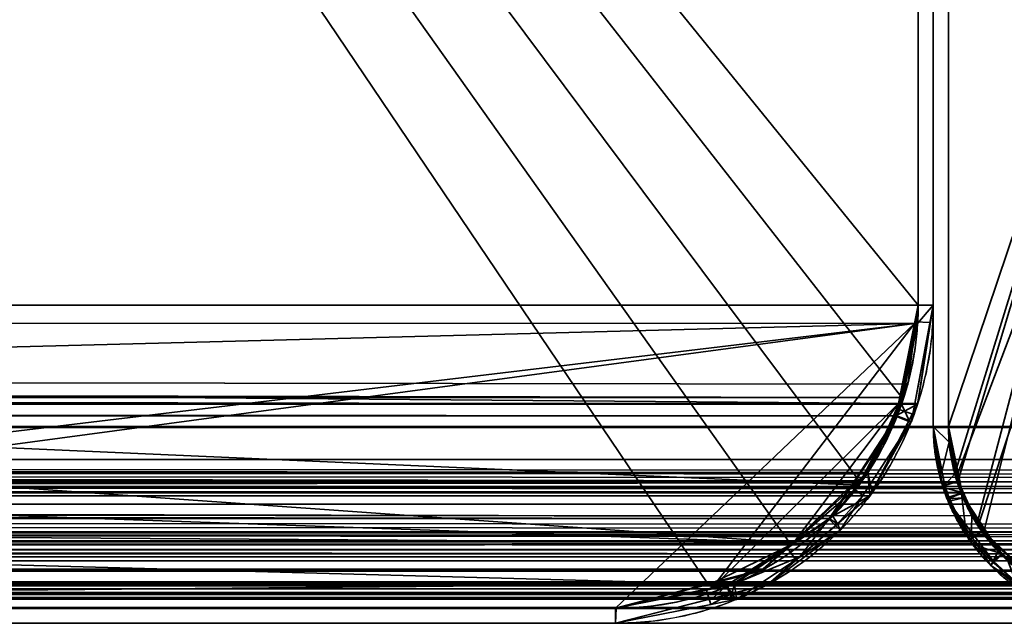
# Model space of a CAD drawing. Header units: millimetres. Extents: x -625 to 3625, y -115 to 71.
# Tile 260 of 656: x 437 to 453, y -50 to -40. Entities that reach past the tile are written whole.
import ezdxf

# ---------------------------------------------------------------- set-up
doc = ezdxf.new("R2010")
doc.units = ezdxf.units.MM
doc.layers.add('151', color=7, linetype='Continuous', true_color=0xffffff)

# ---------------------------------------------------------------- blocks, each defined once
blk = doc.blocks.new('UG_SURFACE_019')
at = {"layer": '151', "color": 41, "linetype": 'Continuous', "lineweight": 35}
for points in [[(527.25, -49.75, 2135.75), (527.25, -34.75, 2135.75), (-527.25, -34.75, 2135.75), (-527.25, -49.75, 2135.75)], [(457.25, -34.75, 2065.75), (457.25, -49.75, 2065.75), (-457.25, -49.75, 2065.75), (-457.25, -34.75, 2065.75)], [(457.25, -49.75, 2065.75), (527.25, -49.75, 2135.75), (-527.25, -49.75, 2135.75), (-457.25, -49.75, 2065.75)]]:
    blk.add_3dface(points, dxfattribs=at)
blk = doc.blocks.new('UG_SURFACE_020')
at = {"layer": '151', "color": 14, "linetype": 'Continuous', "lineweight": 35}
for points in [[(532.25, -46.75, 2140.75), (532.25, -31, 2140.75), (-532.25, -31, 2140.75), (-532.25, -46.75, 2140.75)], [(-527.25, -31, 2135.75), (527.25, -31, 2135.75), (527.25, -49.75, 2135.75), (-527.25, -49.75, 2135.75)], [(-532.25, -46.75, 2140.75), (-532.102, -47.677, 2140.602), (532.087, -47.662, 2140.587)], [(532.087, -47.662, 2140.587), (532.146, -47.532, 2140.646), (-532.25, -46.75, 2140.75)], [(532.146, -47.532, 2140.646), (532.25, -46.75, 2140.75), (-532.25, -46.75, 2140.75)], [(532.087, -47.662, 2140.587), (-532.102, -47.677, 2140.602), (-532.102, -47.682, 2140.602)], [(531.744, -48.417, 2140.244), (532.087, -47.662, 2140.587), (-532.102, -47.682, 2140.602)], [(-532.102, -47.682, 2140.602), (-531.672, -48.508, 2140.172), (531.666, -48.489, 2140.166)], [(531.666, -48.489, 2140.166), (531.744, -48.417, 2140.244), (-532.102, -47.682, 2140.602)], [(531.666, -48.489, 2140.166), (-531.672, -48.508, 2140.172), (-531.652, -48.547, 2140.152)], [(531.666, -48.489, 2140.166), (-531.652, -48.547, 2140.152), (-530.989, -49.122, 2139.489)], [(-530.989, -49.122, 2139.489), (530.987, -49.12, 2139.487), (531.666, -48.489, 2140.166)], [(530.987, -49.12, 2139.487), (-530.989, -49.122, 2139.489), (-530.689, -49.383, 2139.189)], [(530.726, -49.362, 2139.226), (530.987, -49.12, 2139.487), (-530.689, -49.383, 2139.189)], [(530.726, -49.362, 2139.226), (-530.689, -49.383, 2139.189), (-530.166, -49.516, 2138.666)], [(-530.166, -49.516, 2138.666), (530.165, -49.509, 2138.665), (530.726, -49.362, 2139.226)], [(530.165, -49.509, 2138.665), (-530.166, -49.516, 2138.666), (-529.25, -49.75, 2137.75)], [(-529.25, -49.75, 2137.75), (529.25, -49.75, 2137.75), (530.165, -49.509, 2138.665)], [(527.25, -49.75, 2135.75), (529.25, -49.75, 2137.75), (-529.25, -49.75, 2137.75), (-527.25, -49.75, 2135.75)]]:
    blk.add_3dface(points, dxfattribs=at)
blk = doc.blocks.new('UG_SURFACE_021')
at = {"layer": '151', "color": 14, "linetype": 'Continuous', "lineweight": 35}
for points in [[(452.25, -8.5, 2060.75), (452.25, -46.75, 2060.75), (-452.25, -46.75, 2060.75), (-452.25, -8.5, 2060.75)], [(456.3, -34.75, 2064.8), (452.25, -46.75, 2060.75), (452.25, -8.5, 2060.75)], [(457.25, -49.75, 2065.75), (457.25, -34.75, 2065.75), (-457.25, -34.75, 2065.75), (-457.25, -49.75, 2065.75)], [(452.398, -47.677, 2060.898), (452.25, -46.75, 2060.75), (456.3, -34.75, 2064.8)], [(456.3, -34.75, 2064.8), (452.828, -48.508, 2061.328), (452.398, -47.682, 2060.899), (452.398, -47.677, 2060.898)], [(456.3, -34.75, 2064.8), (453.511, -49.122, 2062.011), (452.848, -48.547, 2061.348), (452.828, -48.508, 2061.328)], [(-452.354, -47.532, 2060.854), (452.25, -46.75, 2060.75), (452.398, -47.677, 2060.898)], [(-452.354, -47.532, 2060.854), (-452.25, -46.75, 2060.75), (452.25, -46.75, 2060.75)], [(452.398, -47.677, 2060.898), (-452.413, -47.662, 2060.913), (-452.354, -47.532, 2060.854)], [(452.398, -47.682, 2060.899), (-452.834, -48.489, 2061.334), (-452.756, -48.417, 2061.255)], [(452.398, -47.682, 2060.899), (452.828, -48.508, 2061.328), (-452.834, -48.489, 2061.334)], [(-452.756, -48.417, 2061.255), (-452.413, -47.662, 2060.913), (452.398, -47.677, 2060.898)], [(-452.756, -48.417, 2061.255), (452.398, -47.677, 2060.898), (452.398, -47.682, 2060.899)], [(452.848, -48.547, 2061.348), (-453.513, -49.12, 2062.013), (-452.834, -48.489, 2061.334)], [(452.848, -48.547, 2061.348), (453.511, -49.122, 2062.011), (-453.513, -49.12, 2062.013)], [(-452.834, -48.489, 2061.334), (452.828, -48.508, 2061.328), (452.848, -48.547, 2061.348)], [(-453.774, -49.362, 2062.274), (-453.513, -49.12, 2062.013), (453.511, -49.122, 2062.011)], [(-453.774, -49.362, 2062.274), (453.511, -49.122, 2062.011), (453.811, -49.383, 2062.311)], [(453.811, -49.383, 2062.311), (-454.335, -49.509, 2062.835), (-453.774, -49.362, 2062.274)], [(453.811, -49.383, 2062.311), (454.334, -49.516, 2062.834), (-454.335, -49.509, 2062.835)], [(-455.25, -49.75, 2063.75), (-454.335, -49.509, 2062.835), (454.334, -49.516, 2062.834)], [(454.334, -49.516, 2062.834), (455.25, -49.75, 2063.75), (-455.25, -49.75, 2063.75)], [(455.25, -49.75, 2063.75), (457.25, -49.75, 2065.75), (-457.25, -49.75, 2065.75), (-455.25, -49.75, 2063.75)]]:
    blk.add_3dface(points, dxfattribs=at)
blk = doc.blocks.new('UG_SURFACE_022')
at = {"layer": '151', "color": 7, "linetype": 'Continuous', "lineweight": 35}
for points in [[(-452.25, -8.75, 2060.75), (-452.25, -46.75, 2060.75), (452.25, -46.75, 2060.75), (452.25, -8.75, 2060.75)], [(452, -8.75, 2060.5), (452, -46.75, 2060.5), (-452, -46.75, 2060.5), (-452, -8.75, 2060.5)], [(452, -46.75, 2060.5), (452, -8.75, 2060.5), (452.25, -8.75, 2060.75), (452.25, -46.75, 2060.75)], [(532.5, -46.75, 2141), (532.5, -31, 2141), (-532.5, -31, 2141), (-532.5, -46.75, 2141)], [(-532.25, -46.75, 2140.75), (-532.25, -31, 2140.75), (532.25, -31, 2140.75), (532.25, -46.75, 2140.75)], [(-532.5, -46.75, 2141), (-532.34, -47.754, 2140.84), (532.324, -47.738, 2140.824)], [(532.324, -47.738, 2140.824), (532.388, -47.598, 2140.887), (-532.5, -46.75, 2141)], [(532.388, -47.598, 2140.887), (532.5, -46.75, 2141), (-532.5, -46.75, 2141)], [(-532.239, -47.009, 2140.739), (-532.25, -46.75, 2140.75), (532.25, -46.75, 2140.75)], [(-532.239, -47.009, 2140.739), (532.25, -46.75, 2140.75), (532.195, -47.321, 2140.695)], [(452.355, -47.535, 2060.854), (-452.25, -46.75, 2060.75), (-452.261, -47.009, 2060.761)], [(452.355, -47.535, 2060.854), (452.25, -46.75, 2060.75), (-452.25, -46.75, 2060.75)], [(-452.112, -47.598, 2060.612), (452, -46.75, 2060.5), (452.16, -47.754, 2060.66)], [(-452.112, -47.598, 2060.612), (-452, -46.75, 2060.5), (452, -46.75, 2060.5)], [(452.25, -46.75, 2060.75), (452.355, -47.535, 2060.854), (452.16, -47.754, 2060.66), (452, -46.75, 2060.5)], [(-532.239, -47.009, 2140.739), (532.195, -47.321, 2140.695), (532.022, -47.843, 2140.522)], [(532.022, -47.843, 2140.522), (-532.038, -47.854, 2140.538), (-532.239, -47.009, 2140.739)], [(-452.261, -47.009, 2060.761), (-452.462, -47.854, 2060.962), (452.479, -47.839, 2060.979)], [(-452.261, -47.009, 2060.761), (452.479, -47.839, 2060.979), (452.355, -47.535, 2060.854)], [(452.16, -47.754, 2060.66), (-452.176, -47.738, 2060.677), (-452.112, -47.598, 2060.612)], [(452.161, -47.76, 2060.661), (452.16, -47.754, 2060.66), (452.355, -47.535, 2060.854), (452.479, -47.839, 2060.979)], [(532.324, -47.738, 2140.824), (-532.34, -47.754, 2140.84), (-532.339, -47.76, 2140.839)], [(531.952, -48.555, 2140.452), (532.324, -47.738, 2140.824), (-532.339, -47.76, 2140.839)], [(-532.339, -47.76, 2140.839), (-531.874, -48.655, 2140.374), (531.867, -48.634, 2140.367)], [(531.867, -48.634, 2140.367), (531.952, -48.555, 2140.452), (-532.339, -47.76, 2140.839)], [(452.161, -47.76, 2060.661), (-452.633, -48.634, 2061.133), (-452.548, -48.555, 2061.048)], [(452.161, -47.76, 2060.661), (452.626, -48.655, 2061.126), (-452.633, -48.634, 2061.133)], [(-452.548, -48.555, 2061.048), (-452.176, -47.738, 2060.677), (452.16, -47.754, 2060.66)], [(-452.548, -48.555, 2061.048), (452.16, -47.754, 2060.66), (452.161, -47.76, 2060.661)], [(452.479, -47.839, 2060.979), (452.636, -48.223, 2061.136), (452.626, -48.655, 2061.126), (452.161, -47.76, 2060.661)], [(-532.038, -47.854, 2140.538), (532.022, -47.843, 2140.522), (531.954, -48.049, 2140.454)], [(531.954, -48.049, 2140.454), (531.46, -48.779, 2139.96), (-532.038, -47.854, 2140.538)], [(-532.035, -47.865, 2140.535), (-532.038, -47.854, 2140.538), (531.46, -48.779, 2139.96)], [(531.46, -48.779, 2139.96), (-531.426, -48.816, 2139.926), (-532.035, -47.865, 2140.535)], [(453.139, -48.854, 2061.639), (-452.465, -47.865, 2060.965), (-453.074, -48.816, 2061.574)], [(452.636, -48.223, 2061.136), (-452.462, -47.854, 2060.962), (-452.465, -47.865, 2060.965)], [(-452.465, -47.865, 2060.965), (453.139, -48.854, 2061.639), (452.636, -48.223, 2061.136)], [(452.636, -48.223, 2061.136), (452.479, -47.839, 2060.979), (-452.462, -47.854, 2060.962)], [(452.648, -48.697, 2061.148), (452.626, -48.655, 2061.126), (452.636, -48.223, 2061.136), (453.139, -48.854, 2061.639)], [(531.867, -48.634, 2140.367), (-531.874, -48.655, 2140.374), (-531.852, -48.697, 2140.352)], [(531.867, -48.634, 2140.367), (-531.852, -48.697, 2140.352), (-531.134, -49.319, 2139.634)], [(-531.367, -48.857, 2139.867), (-531.426, -48.816, 2139.926), (531.46, -48.779, 2139.96)], [(531.46, -48.779, 2139.96), (531.364, -48.851, 2139.864), (-531.367, -48.857, 2139.867)], [(-531.134, -49.319, 2139.634), (531.132, -49.317, 2139.632), (531.867, -48.634, 2140.367)], [(452.648, -48.697, 2061.148), (-453.368, -49.317, 2061.868), (-452.633, -48.634, 2061.133)], [(452.648, -48.697, 2061.148), (453.366, -49.319, 2061.866), (-453.368, -49.317, 2061.868)], [(-452.633, -48.634, 2061.133), (452.626, -48.655, 2061.126), (452.648, -48.697, 2061.148)], [(453.139, -48.854, 2061.639), (453.229, -48.967, 2061.729), (453.366, -49.319, 2061.866), (452.648, -48.697, 2061.148)], [(-530.461, -49.495, 2138.961), (-531.367, -48.857, 2139.867), (531.364, -48.851, 2139.864)], [(-530.461, -49.495, 2138.961), (531.364, -48.851, 2139.864), (530.61, -49.424, 2139.11)], [(453.229, -48.967, 2061.729), (-453.133, -48.857, 2061.633), (-454.039, -49.495, 2062.539)], [(-453.074, -48.816, 2061.574), (-453.133, -48.857, 2061.633), (453.139, -48.854, 2061.639)], [(453.229, -48.967, 2061.729), (453.139, -48.854, 2061.639), (-453.133, -48.857, 2061.633)], [(-454.039, -49.495, 2062.539), (454.151, -49.521, 2062.651), (453.229, -48.967, 2061.729)], [(531.132, -49.317, 2139.632), (-531.134, -49.319, 2139.634), (-530.809, -49.602, 2139.308)], [(530.849, -49.579, 2139.349), (531.132, -49.317, 2139.632), (-530.809, -49.602, 2139.308)], [(-530.352, -49.518, 2138.852), (-530.461, -49.495, 2138.961), (530.61, -49.424, 2139.11)], [(530.61, -49.424, 2139.11), (530.348, -49.487, 2138.848), (-530.352, -49.518, 2138.852)], [(-453.651, -49.579, 2062.15), (-453.368, -49.317, 2061.868), (453.366, -49.319, 2061.866)], [(-453.651, -49.579, 2062.15), (453.366, -49.319, 2061.866), (453.692, -49.602, 2062.191)], [(530.849, -49.579, 2139.349), (-530.809, -49.602, 2139.308), (-530.242, -49.747, 2138.742)], [(-529.258, -49.75, 2137.758), (-530.352, -49.518, 2138.852), (530.348, -49.487, 2138.848)], [(-530.242, -49.747, 2138.742), (530.241, -49.739, 2138.741), (530.849, -49.579, 2139.349)], [(-529.25, -49.75, 2137.75), (-529.258, -49.75, 2137.758), (530.348, -49.487, 2138.848)], [(530.348, -49.487, 2138.848), (529.25, -49.75, 2137.75), (-529.25, -49.75, 2137.75)], [(454.243, -49.576, 2062.743), (-454.148, -49.518, 2062.648), (-455.242, -49.75, 2063.742)], [(-455.242, -49.75, 2063.742), (455.25, -49.75, 2063.75), (454.243, -49.576, 2062.743)], [(453.692, -49.602, 2062.191), (-454.259, -49.739, 2062.759), (-453.651, -49.579, 2062.15)], [(-454.039, -49.495, 2062.539), (-454.148, -49.518, 2062.648), (454.151, -49.521, 2062.651)], [(454.243, -49.576, 2062.743), (454.151, -49.521, 2062.651), (-454.148, -49.518, 2062.648)], [(530.241, -49.739, 2138.741), (-530.242, -49.747, 2138.742), (-529.25, -50, 2137.75)], [(-529.25, -50, 2137.75), (529.25, -50, 2137.75), (530.241, -49.739, 2138.741)], [(455.25, -49.75, 2063.75), (-455.25, -49.75, 2063.75), (-529.25, -49.75, 2137.75), (529.25, -49.75, 2137.75)], [(-455.25, -50, 2063.75), (-454.259, -49.739, 2062.759), (454.258, -49.747, 2062.758)], [(454.258, -49.747, 2062.758), (455.25, -50, 2063.75), (-455.25, -50, 2063.75)], [(-455.242, -49.75, 2063.742), (-455.25, -49.75, 2063.75), (455.25, -49.75, 2063.75)], [(453.692, -49.602, 2062.191), (454.258, -49.747, 2062.758), (-454.259, -49.739, 2062.759)], [(455.25, -50, 2063.75), (529.25, -50, 2137.75), (-529.25, -50, 2137.75), (-455.25, -50, 2063.75)]]:
    blk.add_3dface(points, dxfattribs=at)
blk = doc.blocks.new('UG_SURFACE_023')
at = {"layer": '151', "color": 14, "linetype": 'Continuous', "lineweight": 35}
for points in [[(452.25, -8.5, -5), (452.25, -46.75, -5), (452.25, -46.75, 2060.75), (452.25, -8.5, 2060.75)], [(456.3, -34.75, -5), (452.25, -46.75, -5), (452.25, -8.5, -5)], [(452.25, -8.5, 2060.75), (452.25, -46.75, 2060.75), (456.3, -34.75, 2064.8)], [(452.404, -47.523, -5), (452.25, -46.75, -5), (456.3, -34.75, -5), (457.25, -34.75, -5)], [(456.3, -34.75, 2064.8), (452.25, -46.75, 2060.75), (452.354, -47.532, 2060.854), (452.354, -47.533, 2060.854)], [(452.354, -47.533, 2060.854), (452.724, -48.346, 2061.224), (456.3, -34.75, 2064.8)], [(452.762, -48.323, -5), (452.478, -47.898, -5), (452.404, -47.523, -5), (457.25, -34.75, -5)], [(452.724, -48.346, 2061.224), (452.756, -48.417, 2061.255), (453.343, -48.962, 2061.843), (456.3, -34.75, 2064.8)], [(457.25, -34.75, -5), (453.329, -49.005, -5), (453.129, -48.871, -5), (452.762, -48.323, -5)], [(452.354, -47.532, 2060.854), (452.25, -46.75, -5), (452.404, -47.523, -5)], [(452.354, -47.532, 2060.854), (452.25, -46.75, 2060.75), (452.25, -46.75, -5)], [(452.404, -47.523, -5), (452.354, -47.533, 2060.854), (452.354, -47.532, 2060.854)], [(452.354, -47.533, 2060.854), (452.404, -47.523, -5), (452.478, -47.898, -5)], [(452.478, -47.898, -5), (452.724, -48.346, 2061.224), (452.354, -47.533, 2060.854)], [(452.478, -47.898, -5), (452.762, -48.323, -5), (452.724, -48.346, 2061.224)], [(452.756, -48.417, 2061.255), (452.724, -48.346, 2061.224), (452.762, -48.323, -5)], [(452.756, -48.417, 2061.255), (452.762, -48.323, -5), (453.129, -48.871, -5)], [(453.129, -48.871, -5), (453.343, -48.962, 2061.843), (452.756, -48.417, 2061.255)], [(453.129, -48.871, -5), (453.329, -49.005, -5), (453.343, -48.962, 2061.843)]]:
    blk.add_3dface(points, dxfattribs=at)
blk = doc.blocks.new('UG_SURFACE_025')
at = {"layer": '151', "color": 7, "linetype": 'Continuous', "lineweight": 35}
for points in [[(452.25, -46.75, 2060.75), (452.25, -8.75, 2060.75), (452, -8.75, 2060.5), (452, -46.75, 2060.5)], [(452, -8.75, -5), (452.25, -8.75, -5), (452.25, -46.75, -5), (452, -46.75, -5)], [(452, -8.75, -5), (452, -46.75, -5), (452, -46.75, 2060.5), (452, -8.75, 2060.5)], [(452.25, -8.75, 2060.75), (452.25, -46.75, 2060.75), (452.25, -46.75, -5), (452.25, -8.75, -5)], [(452.25, -46.75, -5), (452.436, -47.649, -5), (452.193, -47.726, -5), (452, -46.75, -5)], [(452.261, -47.009, 2060.761), (452, -46.75, 2060.5), (452.112, -47.598, 2060.612)], [(452, -46.75, 2060.5), (452.261, -47.009, 2060.761), (452.25, -46.75, 2060.75)], [(452.112, -47.598, 2060.612), (452, -46.75, -5), (452.193, -47.726, -5)], [(452.112, -47.598, 2060.612), (452, -46.75, 2060.5), (452, -46.75, -5)], [(452.478, -47.851, -5), (452.436, -47.649, -5), (452.25, -46.75, 2060.75)], [(452.25, -46.75, 2060.75), (452.261, -47.009, 2060.761), (452.478, -47.851, -5)], [(452.436, -47.649, -5), (452.25, -46.75, -5), (452.25, -46.75, 2060.75)], [(452.112, -47.598, 2060.612), (452.258, -47.919, 2060.758), (452.462, -47.854, 2060.962), (452.261, -47.009, 2060.761)], [(452.261, -47.009, 2060.761), (452.462, -47.854, 2060.962), (452.478, -47.851, -5)], [(452.193, -47.726, -5), (452.258, -47.919, 2060.758), (452.112, -47.598, 2060.612)], [(452.236, -47.945, -5), (452.193, -47.726, -5), (452.436, -47.649, -5), (452.478, -47.851, -5)], [(452.193, -47.726, -5), (452.236, -47.945, -5), (452.258, -47.919, 2060.758)], [(452.478, -47.851, -5), (452.495, -47.93, -5), (452.236, -47.945, -5)], [(452.548, -48.555, 2061.048), (452.258, -47.919, 2060.758), (452.236, -47.945, -5)], [(452.495, -47.93, -5), (452.245, -47.987, -5), (452.236, -47.945, -5)], [(452.548, -48.555, 2061.048), (452.236, -47.945, -5), (452.245, -47.987, -5)], [(452.495, -47.93, -5), (452.846, -48.452, -5), (452.648, -48.593, -5), (452.245, -47.987, -5)], [(452.258, -47.919, 2060.758), (452.465, -47.865, 2060.965), (452.462, -47.854, 2060.962)], [(452.465, -47.865, 2060.965), (452.258, -47.919, 2060.758), (452.548, -48.555, 2061.048)], [(452.495, -47.93, -5), (452.478, -47.851, -5), (452.462, -47.854, 2060.962)], [(452.462, -47.854, 2060.962), (452.846, -48.452, -5), (452.495, -47.93, -5)], [(453.129, -48.871, -5), (452.846, -48.452, -5), (452.462, -47.854, 2060.962)], [(452.462, -47.854, 2060.962), (452.465, -47.865, 2060.965), (453.129, -48.871, -5)], [(453.129, -48.871, -5), (452.465, -47.865, 2060.965), (453.074, -48.816, 2061.574)], [(452.548, -48.555, 2061.048), (452.99, -48.966, 2061.49), (453.074, -48.816, 2061.574), (452.465, -47.865, 2060.965)], [(452.99, -48.966, 2061.49), (452.245, -47.987, -5), (452.648, -48.593, -5)], [(452.245, -47.987, -5), (452.99, -48.966, 2061.49), (452.548, -48.555, 2061.048)], [(452.952, -49.048, -5), (452.648, -48.593, -5), (452.846, -48.452, -5), (453.129, -48.871, -5)], [(452.648, -48.593, -5), (452.952, -49.048, -5), (452.99, -48.966, 2061.49)], [(453.129, -48.871, -5), (453.455, -49.084, -5), (453.305, -49.279, -5), (452.952, -49.048, -5)], [(453.133, -48.857, 2061.633), (453.074, -48.816, 2061.574), (452.99, -48.966, 2061.49)], [(454.039, -49.495, 2062.539), (453.133, -48.857, 2061.633), (452.99, -48.966, 2061.49), (453.651, -49.579, 2062.15)], [(453.074, -48.816, 2061.574), (453.133, -48.857, 2061.633), (453.129, -48.871, -5)], [(453.455, -49.084, -5), (453.129, -48.871, -5), (453.133, -48.857, 2061.633)], [(454.148, -49.536, -5), (453.455, -49.084, -5), (453.133, -48.857, 2061.633)], [(453.133, -48.857, 2061.633), (454.039, -49.495, 2062.539), (454.148, -49.536, -5)], [(453.651, -49.579, 2062.15), (452.99, -48.966, 2061.49), (452.952, -49.048, -5)], [(453.651, -49.579, 2062.15), (452.952, -49.048, -5), (453.305, -49.279, -5)]]:
    blk.add_3dface(points, dxfattribs=at)
blk = doc.blocks.new('UG_SURFACE_030')
at = {"layer": '151', "color": 31, "linetype": 'Continuous', "lineweight": 35}
for points in [[(412.75, 3.25, 2021.25), (448.275, -49.349, 2056.775), (446.75, -49.75, 2055.25), (417.75, -49.75, 2026.25)], [(412.75, 3.25, 2021.25), (450.777, -47.649, 2059.277), (449.645, -48.7, 2058.145)], [(412.75, 3.25, 2021.25), (451.75, -3.75, 2060.25), (451.75, -44.75, 2060.25)], [(449.645, -48.7, 2058.145), (449.211, -49.103, 2057.711), (448.275, -49.349, 2056.775), (412.75, 3.25, 2021.25)], [(451.75, -44.75, 2060.25), (451.577, -46.054, 2060.077), (451.478, -46.271, 2059.978), (412.75, 3.25, 2021.25)], [(451.478, -46.271, 2059.978), (450.907, -47.528, 2059.407), (450.777, -47.649, 2059.277), (412.75, 3.25, 2021.25)], [(451.75, -44.75, 2060.25), (451.75, -3.75, 2060.25), (-451.75, -3.75, 2060.25), (-451.75, -44.75, 2060.25)], [(-451.75, -44.75, 2060.25), (-451.504, -46.295, 2060.004), (451.478, -46.271, 2059.978)], [(451.478, -46.271, 2059.978), (451.577, -46.054, 2060.077), (-451.75, -44.75, 2060.25)], [(451.577, -46.054, 2060.077), (451.75, -44.75, 2060.25), (-451.75, -44.75, 2060.25)], [(451.478, -46.271, 2059.978), (-451.504, -46.295, 2060.004), (-451.503, -46.303, 2060.003)], [(450.907, -47.528, 2059.407), (451.478, -46.271, 2059.978), (-451.503, -46.303, 2060.003)], [(-451.503, -46.303, 2060.003), (-450.787, -47.681, 2059.287), (450.777, -47.649, 2059.277)], [(450.777, -47.649, 2059.277), (450.907, -47.528, 2059.407), (-451.503, -46.303, 2060.003)], [(450.777, -47.649, 2059.277), (-450.787, -47.681, 2059.287), (-450.753, -47.745, 2059.253)], [(450.777, -47.649, 2059.277), (-450.753, -47.745, 2059.253), (-449.649, -48.703, 2058.149)], [(-449.649, -48.703, 2058.149), (449.645, -48.7, 2058.145), (450.777, -47.649, 2059.277)], [(449.645, -48.7, 2058.145), (-449.649, -48.703, 2058.149), (-449.148, -49.138, 2057.648)], [(449.211, -49.103, 2057.711), (449.645, -48.7, 2058.145), (-449.148, -49.138, 2057.648)], [(449.211, -49.103, 2057.711), (-449.148, -49.138, 2057.648), (-448.277, -49.36, 2056.777)], [(-448.277, -49.36, 2056.777), (448.275, -49.349, 2056.775), (449.211, -49.103, 2057.711)], [(448.275, -49.349, 2056.775), (-448.277, -49.36, 2056.777), (-446.75, -49.75, 2055.25)], [(-446.75, -49.75, 2055.25), (446.75, -49.75, 2055.25), (448.275, -49.349, 2056.775)], [(417.75, -49.75, 2026.25), (446.75, -49.75, 2055.25), (-446.75, -49.75, 2055.25), (-417.75, -49.75, 2026.25)]]:
    blk.add_3dface(points, dxfattribs=at)
blk = doc.blocks.new('UG_SURFACE_032')
at = {"layer": '151', "color": 7, "linetype": 'Continuous', "lineweight": 35}
for points in [[(452, -44.75, 2060.5), (452, -34.75, 2060.5), (-452, -34.75, 2060.5), (-452, -44.75, 2060.5)], [(-451.75, -44.75, 2060.25), (-451.75, -34.75, 2060.25), (451.75, -34.75, 2060.25), (451.75, -44.75, 2060.25)], [(451.75, -44.75, 2060.25), (451.75, -34.75, 2060.25), (452, -34.75, 2060.5), (452, -44.75, 2060.5)], [(452, -44.75, 2060.5), (-452, -44.75, 2060.5), (-451.742, -46.372, 2060.242), (451.742, -46.372, 2060.242)], [(-451.75, -44.75, 2060.25), (451.741, -45.052, 2060.241), (451.476, -46.382, 2059.976)], [(-451.75, -44.75, 2060.25), (451.75, -44.75, 2060.25), (451.741, -45.052, 2060.241)], [(-451.576, -46.058, 2060.076), (-451.75, -44.75, 2060.25), (451.476, -46.382, 2059.976)], [(451.476, -46.382, 2059.976), (451.741, -45.052, 2060.241), (452, -44.75, 2060.5), (451.742, -46.372, 2060.242)], [(452, -44.75, 2060.5), (451.741, -45.052, 2060.241), (451.75, -44.75, 2060.25)], [(-451.576, -46.058, 2060.076), (451.476, -46.382, 2059.976), (451.382, -46.573, 2059.882)], [(451.382, -46.573, 2059.882), (-451.368, -46.565, 2059.868), (-451.576, -46.058, 2060.076)], [(451.74, -46.381, 2060.24), (-451.742, -46.372, 2060.242), (-451.74, -46.381, 2060.24)], [(451.74, -46.381, 2060.24), (451.742, -46.372, 2060.242), (-451.742, -46.372, 2060.242)], [(-451.74, -46.381, 2060.24), (-450.989, -47.827, 2059.489), (450.989, -47.827, 2059.489), (451.74, -46.381, 2060.24)], [(451.74, -46.381, 2060.24), (450.989, -47.827, 2059.489), (450.92, -47.509, 2059.42), (451.382, -46.573, 2059.882)], [(451.382, -46.573, 2059.882), (451.476, -46.382, 2059.976), (451.74, -46.381, 2060.24)], [(451.742, -46.372, 2060.242), (451.74, -46.381, 2060.24), (451.476, -46.382, 2059.976)], [(-451.368, -46.565, 2059.868), (450.92, -47.509, 2059.42), (450.342, -48.229, 2058.842)], [(-451.368, -46.565, 2059.868), (451.382, -46.573, 2059.882), (450.92, -47.509, 2059.42)], [(-451.106, -47.205, 2059.606), (-451.368, -46.565, 2059.868), (450.342, -48.229, 2058.842)], [(-451.106, -47.205, 2059.606), (450.342, -48.229, 2058.842), (450.281, -48.271, 2058.781)], [(450.281, -48.271, 2058.781), (-450.268, -48.257, 2058.768), (-451.106, -47.205, 2059.606)], [(450.989, -47.827, 2059.489), (450.954, -47.895, 2059.454), (450.342, -48.229, 2058.842), (450.92, -47.509, 2059.42)], [(450.989, -47.827, 2059.489), (-450.989, -47.827, 2059.489), (-450.954, -47.895, 2059.454)], [(450.954, -47.895, 2059.454), (450.989, -47.827, 2059.489), (-450.954, -47.895, 2059.454)], [(-450.954, -47.895, 2059.454), (-449.794, -48.901, 2058.294), (449.794, -48.901, 2058.294), (450.954, -47.895, 2059.454)], [(450.281, -48.271, 2058.781), (450.342, -48.229, 2058.842), (450.954, -47.895, 2059.454), (449.794, -48.901, 2058.294)], [(-450.268, -48.257, 2058.768), (450.281, -48.271, 2058.781), (448.728, -49.342, 2057.228)], [(-450.118, -48.446, 2058.618), (-450.268, -48.257, 2058.768), (448.728, -49.342, 2057.228)], [(449.794, -48.901, 2058.294), (448.728, -49.342, 2057.228), (450.281, -48.271, 2058.781)], [(-450.118, -48.446, 2058.618), (448.728, -49.342, 2057.228), (448.588, -49.371, 2057.088)], [(448.588, -49.371, 2057.088), (-448.581, -49.368, 2057.081), (-450.118, -48.446, 2058.618)], [(449.268, -49.357, 2057.768), (-449.794, -48.901, 2058.294), (-449.268, -49.357, 2057.768)], [(449.268, -49.357, 2057.768), (449.794, -48.901, 2058.294), (-449.794, -48.901, 2058.294)], [(449.794, -48.901, 2058.294), (449.268, -49.357, 2057.768), (448.728, -49.342, 2057.228)], [(-449.268, -49.357, 2057.768), (-448.353, -49.591, 2056.853), (448.353, -49.591, 2056.853), (449.268, -49.357, 2057.768)], [(-448.581, -49.368, 2057.081), (448.588, -49.371, 2057.088), (446.76, -49.75, 2055.26)], [(-448.429, -49.46, 2056.929), (-448.581, -49.368, 2057.081), (446.76, -49.75, 2055.26)], [(448.353, -49.591, 2056.853), (446.75, -50, 2055.25), (446.76, -49.75, 2055.26), (448.588, -49.371, 2057.088)], [(448.588, -49.371, 2057.088), (448.728, -49.342, 2057.228), (449.268, -49.357, 2057.768), (448.353, -49.591, 2056.853)], [(-448.429, -49.46, 2056.929), (446.76, -49.75, 2055.26), (446.75, -49.75, 2055.25)], [(446.75, -49.75, 2055.25), (-446.75, -49.75, 2055.25), (-448.429, -49.46, 2056.929)], [(448.353, -49.591, 2056.853), (-448.353, -49.591, 2056.853), (-446.75, -50, 2055.25), (446.75, -50, 2055.25)], [(417.75, -49.75, 2026.25), (-417.75, -49.75, 2026.25), (-446.75, -49.75, 2055.25), (446.75, -49.75, 2055.25)], [(417.75, -49.75, 2026.25), (446.75, -49.75, 2055.25), (446.75, -50, 2055.25), (417.75, -50, 2026.25)], [(446.75, -49.75, 2055.25), (446.76, -49.75, 2055.26), (446.75, -50, 2055.25)], [(417.75, -50, 2026.25), (446.75, -50, 2055.25), (-446.75, -50, 2055.25), (-417.75, -50, 2026.25)]]:
    blk.add_3dface(points, dxfattribs=at)
blk = doc.blocks.new('UG_SURFACE_034')
at = {"layer": '151', "color": 31, "linetype": 'Continuous', "lineweight": 35}
for points in [[(413.006, -46.039, -5), (412.75, -44.75, -5), (412.75, 3.25, -5), (451.75, -3.75, -5)], [(451.75, -3.75, 2060.25), (412.75, 3.25, 2021.25), (412.75, -44.75, 2021.25)], [(412.75, -44.75, 2021.25), (412.923, -46.054, 2021.423), (412.924, -46.055, 2021.424), (451.75, -3.75, 2060.25)], [(451.702, -45.05, 2060.202), (451.75, -44.75, 2060.25), (451.75, -3.75, 2060.25), (412.924, -46.055, 2021.424)], [(451.75, -3.75, -5), (413.603, -47.371, -5), (413.131, -46.663, -5), (413.006, -46.039, -5)], [(451.75, -3.75, -5), (414.549, -48.509, -5), (414.214, -48.286, -5), (413.603, -47.371, -5)], [(451.75, -3.75, -5), (415.804, -49.348, -5), (414.549, -48.509, -5)], [(415.804, -49.348, -5), (451.75, -3.75, -5), (451.75, -44.75, -5), (451.69, -45.052, -5)], [(451.75, -44.75, -5), (451.75, -3.75, -5), (451.75, -3.75, 2060.25), (451.75, -44.75, 2060.25)], [(451.702, -45.05, 2060.202), (451.69, -45.052, -5), (451.75, -44.75, -5)], [(451.75, -44.75, -5), (451.75, -44.75, 2060.25), (451.702, -45.05, 2060.202)], [(412.924, -46.055, 2021.424), (451.467, -46.372, 2059.967), (451.503, -46.303, 2060.003), (451.702, -45.05, 2060.202)], [(417.3, -49.66, -5), (415.837, -49.369, -5), (415.804, -49.348, -5), (451.69, -45.052, -5)], [(446.75, -49.75, -5), (417.75, -49.75, -5), (417.3, -49.66, -5), (451.69, -45.052, -5)], [(451.69, -45.052, -5), (448.332, -49.435, -5), (446.75, -49.75, -5)], [(448.332, -49.435, -5), (451.69, -45.052, -5), (451.427, -46.372, -5)], [(451.467, -46.372, 2059.967), (451.427, -46.372, -5), (451.69, -45.052, -5)], [(451.69, -45.052, -5), (451.503, -46.303, 2060.003), (451.467, -46.372, 2059.967)], [(451.69, -45.052, -5), (451.702, -45.05, 2060.202), (451.503, -46.303, 2060.003)], [(449.682, -48.674, 2058.182), (412.924, -46.055, 2021.424), (413.539, -47.41, 2022.039)], [(412.924, -46.055, 2021.424), (449.682, -48.674, 2058.182), (450.753, -47.745, 2059.253), (450.766, -47.72, 2059.266)], [(450.766, -47.72, 2059.266), (451.467, -46.372, 2059.967), (412.924, -46.055, 2021.424)], [(449.674, -48.694, -5), (448.663, -49.369, -5), (448.332, -49.435, -5), (451.427, -46.372, -5)], [(449.674, -48.694, -5), (451.427, -46.372, -5), (451.369, -46.663, -5), (450.694, -47.674, -5)], [(451.369, -46.663, -5), (451.467, -46.372, 2059.967), (450.766, -47.72, 2059.266)], [(451.369, -46.663, -5), (451.427, -46.372, -5), (451.467, -46.372, 2059.967)], [(450.766, -47.72, 2059.266), (450.694, -47.674, -5), (451.369, -46.663, -5)], [(413.539, -47.41, 2022.039), (413.593, -47.528, 2022.093), (414.571, -48.436, 2023.072), (449.682, -48.674, 2058.182)], [(450.694, -47.674, -5), (450.286, -48.286, -5), (449.674, -48.694, -5)], [(450.694, -47.674, -5), (450.753, -47.745, 2059.253), (449.682, -48.674, 2058.182)], [(449.682, -48.674, 2058.182), (450.286, -48.286, -5), (450.694, -47.674, -5)], [(450.694, -47.674, -5), (450.766, -47.72, 2059.266), (450.753, -47.745, 2059.253)], [(449.682, -48.674, 2058.182), (449.674, -48.694, -5), (450.286, -48.286, -5)], [(448.324, -49.348, 2056.824), (414.571, -48.436, 2023.072), (415.815, -49.241, 2024.315), (417.299, -49.631, 2025.799)], [(448.324, -49.348, 2056.824), (449.148, -49.138, 2057.648), (449.682, -48.674, 2058.182), (414.571, -48.436, 2023.072)], [(449.674, -48.694, -5), (449.148, -49.138, 2057.648), (448.324, -49.348, 2056.824)], [(448.324, -49.348, 2056.824), (448.663, -49.369, -5), (449.674, -48.694, -5)], [(449.674, -48.694, -5), (449.682, -48.674, 2058.182), (449.148, -49.138, 2057.648)], [(417.299, -49.631, 2025.799), (417.75, -49.75, 2026.25), (446.75, -49.75, 2055.25), (448.324, -49.348, 2056.824)], [(448.332, -49.435, -5), (448.324, -49.348, 2056.824), (446.75, -49.75, 2055.25)], [(446.75, -49.75, 2055.25), (446.75, -49.75, -5), (448.332, -49.435, -5)], [(448.324, -49.348, 2056.824), (448.332, -49.435, -5), (448.663, -49.369, -5)], [(417.75, -49.75, 2026.25), (417.75, -49.75, -5), (446.75, -49.75, -5), (446.75, -49.75, 2055.25)]]:
    blk.add_3dface(points, dxfattribs=at)
blk = doc.blocks.new('UG_SURFACE_035')
at = {"layer": '151', "color": 7, "linetype": 'Continuous', "lineweight": 35}
for points in [[(451.75, -44.75, -5), (451.75, -34.75, -5), (452, -34.75, -5), (452, -44.75, -5)], [(451.75, -44.75, 2060.25), (451.75, -34.75, 2060.25), (451.75, -34.75, -5), (451.75, -44.75, -5)], [(452, -44.75, 2060.5), (452, -34.75, 2060.5), (451.75, -34.75, 2060.25), (451.75, -44.75, 2060.25)], [(452, -44.75, -5), (452, -34.75, -5), (452, -34.75, 2060.5), (452, -44.75, 2060.5)], [(451.741, -45.052, 2060.241), (451.476, -46.382, 2059.976), (451.74, -46.381, 2060.24), (452, -44.75, 2060.5)], [(452, -44.75, 2060.5), (451.638, -46.667, -5), (451.66, -46.549, -5)], [(451.638, -46.667, -5), (452, -44.75, 2060.5), (451.74, -46.381, 2060.24)], [(452, -44.75, 2060.5), (451.66, -46.549, -5), (451.946, -45.036, -5)], [(451.698, -45.022, -5), (451.75, -44.75, -5), (452, -44.75, -5), (451.946, -45.036, -5)], [(451.75, -44.75, -5), (451.698, -45.022, -5), (451.741, -45.052, 2060.241)], [(451.741, -45.052, 2060.241), (451.75, -44.75, 2060.25), (451.75, -44.75, -5)], [(451.75, -44.75, 2060.25), (451.741, -45.052, 2060.241), (452, -44.75, 2060.5)], [(451.946, -45.036, -5), (452, -44.75, -5), (452, -44.75, 2060.5)], [(451.422, -46.462, -5), (451.698, -45.022, -5), (451.946, -45.036, -5), (451.66, -46.549, -5)], [(451.698, -45.022, -5), (451.422, -46.462, -5), (451.476, -46.382, 2059.976)], [(451.476, -46.382, 2059.976), (451.741, -45.052, 2060.241), (451.698, -45.022, -5)], [(451.382, -46.573, 2059.882), (451.476, -46.382, 2059.976), (451.422, -46.462, -5)], [(451.6, -46.65, 2060.1), (451.476, -46.382, 2059.976), (451.382, -46.573, 2059.882)], [(451.422, -46.462, -5), (451.4, -46.576, -5), (451.382, -46.573, 2059.882)], [(451.4, -46.576, -5), (451.422, -46.462, -5), (451.66, -46.549, -5), (451.638, -46.667, -5)], [(451.6, -46.65, 2060.1), (451.74, -46.381, 2060.24), (451.476, -46.382, 2059.976)], [(451.638, -46.667, -5), (451.74, -46.381, 2060.24), (451.6, -46.65, 2060.1)], [(451.629, -46.681, -5), (450.836, -47.892, -5), (450.64, -47.742, -5), (451.393, -46.587, -5)], [(451.393, -46.587, -5), (450.64, -47.742, -5), (450.92, -47.509, 2059.42)], [(450.92, -47.509, 2059.42), (451.382, -46.573, 2059.882), (451.393, -46.587, -5)], [(451.382, -46.573, 2059.882), (450.92, -47.509, 2059.42), (450.954, -47.895, 2059.454), (451.6, -46.65, 2060.1)], [(451.629, -46.681, -5), (451.6, -46.65, 2060.1), (450.954, -47.895, 2059.454)], [(451.4, -46.576, -5), (451.393, -46.587, -5), (451.382, -46.573, 2059.882)], [(451.393, -46.587, -5), (451.4, -46.576, -5), (451.638, -46.667, -5), (451.629, -46.681, -5)], [(451.6, -46.65, 2060.1), (451.629, -46.681, -5), (451.638, -46.667, -5)], [(450.954, -47.895, 2059.454), (450.836, -47.892, -5), (451.629, -46.681, -5)], [(450.342, -48.229, 2058.842), (450.92, -47.509, 2059.42), (450.64, -47.742, -5)], [(450.92, -47.509, 2059.42), (450.342, -48.229, 2058.842), (450.418, -48.36, 2058.918), (450.954, -47.895, 2059.454)], [(450.64, -47.742, -5), (450.286, -48.286, -5), (450.281, -48.271, 2058.781)], [(450.281, -48.271, 2058.781), (450.342, -48.229, 2058.842), (450.64, -47.742, -5)], [(450.286, -48.286, -5), (450.64, -47.742, -5), (450.836, -47.892, -5), (450.462, -48.462, -5)], [(450.836, -47.892, -5), (450.954, -47.895, 2059.454), (450.418, -48.36, 2058.918)], [(450.418, -48.36, 2058.918), (450.462, -48.462, -5), (450.836, -47.892, -5)], [(450.286, -48.286, -5), (449.587, -48.756, -5), (448.588, -49.371, 2057.088)], [(448.588, -49.371, 2057.088), (448.728, -49.342, 2057.228), (450.286, -48.286, -5)], [(448.728, -49.342, 2057.228), (450.281, -48.271, 2058.781), (450.286, -48.286, -5)], [(449.268, -49.357, 2057.768), (450.418, -48.36, 2058.918), (450.281, -48.271, 2058.781), (448.728, -49.342, 2057.228)], [(450.462, -48.462, -5), (449.727, -48.953, -5), (449.587, -48.756, -5), (450.286, -48.286, -5)], [(450.418, -48.36, 2058.918), (450.342, -48.229, 2058.842), (450.281, -48.271, 2058.781)], [(450.462, -48.462, -5), (450.418, -48.36, 2058.918), (449.268, -49.357, 2057.768)], [(449.268, -49.357, 2057.768), (449.727, -48.953, -5), (450.462, -48.462, -5)], [(448.588, -49.371, 2057.088), (449.587, -48.756, -5), (448.716, -49.342, -5)], [(448.716, -49.342, -5), (449.587, -48.756, -5), (449.727, -48.953, -5), (448.749, -49.605, -5)], [(448.749, -49.605, -5), (449.727, -48.953, -5), (449.268, -49.357, 2057.768)], [(448.584, -49.37, -5), (448.248, -49.439, -5), (446.75, -49.75, 2055.25)], [(446.75, -49.75, 2055.25), (446.76, -49.75, 2055.26), (448.584, -49.37, -5)], [(448.588, -49.371, 2057.088), (446.76, -49.75, 2055.26), (446.75, -50, 2055.25), (448.667, -49.51, 2057.167)], [(446.76, -49.75, 2055.26), (448.588, -49.371, 2057.088), (448.584, -49.37, -5)], [(448.68, -49.618, -5), (448.327, -49.688, -5), (448.248, -49.439, -5), (448.584, -49.37, -5)], [(448.584, -49.37, -5), (448.716, -49.342, -5), (448.749, -49.605, -5), (448.68, -49.618, -5)], [(448.716, -49.342, -5), (448.584, -49.37, -5), (448.588, -49.371, 2057.088)], [(448.667, -49.51, 2057.167), (448.728, -49.342, 2057.228), (448.588, -49.371, 2057.088)], [(448.728, -49.342, 2057.228), (448.667, -49.51, 2057.167), (449.268, -49.357, 2057.768)], [(448.749, -49.605, -5), (449.268, -49.357, 2057.768), (448.667, -49.51, 2057.167)], [(446.75, -49.75, -5), (448.248, -49.439, -5), (448.327, -49.688, -5), (446.75, -50, -5)], [(448.248, -49.439, -5), (446.75, -49.75, -5), (446.75, -49.75, 2055.25)], [(448.327, -49.688, -5), (448.667, -49.51, 2057.167), (446.75, -50, 2055.25)], [(448.327, -49.688, -5), (448.68, -49.618, -5), (448.667, -49.51, 2057.167)], [(448.667, -49.51, 2057.167), (448.68, -49.618, -5), (448.749, -49.605, -5)], [(417.75, -49.75, 2026.25), (446.75, -49.75, 2055.25), (446.75, -49.75, -5), (417.75, -49.75, -5)], [(417.75, -49.75, -5), (446.75, -49.75, -5), (446.75, -50, -5), (417.75, -50, -5)], [(417.75, -50, 2026.25), (446.75, -50, 2055.25), (446.75, -49.75, 2055.25), (417.75, -49.75, 2026.25)], [(446.75, -50, 2055.25), (446.75, -50, -5), (448.327, -49.688, -5)], [(446.75, -50, 2055.25), (446.76, -49.75, 2055.26), (446.75, -49.75, 2055.25)], [(417.75, -50, 2026.25), (417.75, -50, -5), (446.75, -50, -5), (446.75, -50, 2055.25)]]:
    blk.add_3dface(points, dxfattribs=at)

msp = doc.modelspace()

# ---------------------------------------------------------------- linework, layer by layer
at = {"layer": '151', "color": 252, "linetype": 'Continuous', "lineweight": -3, "true_color": 0x939598}
for p, q in [((451.75, -44.75, 2060.25), (451.75, -3.75, 2060.25)), ((451.75, -44.75, -5), (451.75, -3.75, -5)), ((451.75, -44.75, 2060.25), (451.75, -3.75, 2060.25)), ((452.25, -8.5, -5), (452.25, -46.75, -5)), ((452.25, -8.5, 2060.75), (452.25, -46.75, 2060.75)), ((452.25, -8.5, 2060.75), (452.25, -46.75, 2060.75)), ((452, -8.75, 2060.5), (452, -46.75, 2060.5)), ((452, -8.75, -5), (452, -46.75, -5)), ((452, -8.75, 2060.5), (452, -46.75, 2060.5)), ((452.25, -8.75, 2060.75), (452.25, -46.75, 2060.75)), ((452.25, -8.75, 2060.75), (452.25, -46.75, 2060.75)), ((452.25, -8.75, -5), (452.25, -46.75, -5)), ((451.75, -44.75, 2060.25), (451.75, -34.75, 2060.25)), ((451.75, -44.75, -5), (451.75, -34.75, -5)), ((451.75, -44.75, 2060.25), (451.75, -34.75, 2060.25)), ((452, -44.75, -5), (452, -34.75, -5)), ((452, -44.75, 2060.5), (452, -34.75, 2060.5)), ((452, -44.75, 2060.5), (452, -34.75, 2060.5)), ((452, -44.75, 2060.5), (-452, -44.75, 2060.5)), ((451.75, -44.75, 2060.25), (-451.75, -44.75, 2060.25)), ((451.75, -44.75, -5), (451.75, -44.75, 2060.25)), ((452, -44.75, -5), (452, -44.75, 2060.5)), ((532.5, -46.75, 2141), (-532.5, -46.75, 2141)), ((532.25, -46.75, 2140.75), (-532.25, -46.75, 2140.75)), ((452.25, -46.75, 2060.75), (-452.25, -46.75, 2060.75)), ((452.25, -46.75, 2060.75), (-452.25, -46.75, 2060.75)), ((452, -46.75, 2060.5), (-452, -46.75, 2060.5)), ((452, -46.75, -5), (452, -46.75, 2060.5)), ((452.25, -46.75, -5), (452.25, -46.75, 2060.75)), ((452.25, -46.75, -5), (452.25, -46.75, 2060.75)), ((529.25, -49.75, 2137.75), (-529.25, -49.75, 2137.75)), ((529.25, -49.75, 2137.75), (-529.25, -49.75, 2137.75)), ((527.25, -49.75, 2135.75), (-527.25, -49.75, 2135.75)), ((527.25, -49.75, 2135.75), (-527.25, -49.75, 2135.75)), ((457.25, -49.75, 2065.75), (-457.25, -49.75, 2065.75)), ((457.25, -49.75, 2065.75), (-457.25, -49.75, 2065.75)), ((457.25, -49.75, 2065.75), (-457.25, -49.75, 2065.75)), ((455.25, -49.75, 2063.75), (-455.25, -49.75, 2063.75)), ((446.75, -49.75, 2055.25), (-446.75, -49.75, 2055.25)), ((446.75, -49.75, 2055.25), (-446.75, -49.75, 2055.25)), ((417.75, -49.75, 2026.25), (446.75, -49.75, 2055.25)), ((417.75, -49.75, 2026.25), (446.75, -49.75, 2055.25)), ((417.75, -49.75, -5), (446.75, -49.75, -5)), ((446.75, -49.75, 2055.25), (417.75, -49.75, 2026.25)), ((417.75, -49.75, -5), (446.75, -49.75, -5)), ((446.75, -49.75, 2055.25), (417.75, -49.75, 2026.25)), ((446.75, -49.75, -5), (446.75, -49.75, 2055.25)), ((446.75, -49.75, -5), (446.75, -49.75, 2055.25)), ((529.25, -50, 2137.75), (-529.25, -50, 2137.75)), ((455.25, -50, 2063.75), (-455.25, -50, 2063.75)), ((446.75, -50, 2055.25), (-446.75, -50, 2055.25)), ((417.75, -50, 2026.25), (446.75, -50, 2055.25)), ((417.75, -50, -5), (446.75, -50, -5)), ((446.75, -50, 2055.25), (417.75, -50, 2026.25)), ((446.75, -50, -5), (446.75, -50, 2055.25))]:
    msp.add_line(p, q, dxfattribs=at)
for centre, radius, start, end in [((446.75, -44.75, -5), 5, 270, 0), ((455.25, -46.75, -5), 3, 180, 270)]:
    msp.add_arc(centre, radius, start, end, dxfattribs=at)
for points, degree in [([(451.75, -44.75, 2060.25), (150.583, -44.75, 2060.25), (-150.583, -44.75, 2060.25), (-451.75, -44.75, 2060.25)], 3), ([(451.75, -44.75, -5), (451.75, -44.75, 683.417), (451.75, -44.75, 1371.833), (451.75, -44.75, 2060.25)], 3), ([(451.75, -44.75, -5), (452, -44.75, -5)], 1), ([(532.25, -46.75, 2140.75), (177.417, -46.75, 2140.75), (-177.417, -46.75, 2140.75), (-532.25, -46.75, 2140.75)], 3), ([(452, -46.75, -5), (452.25, -46.75, -5)], 1), ([(455.25, -49.75, 2063.75), (151.75, -49.75, 2063.75), (-151.75, -49.75, 2063.75), (-455.25, -49.75, 2063.75)], 3), ([(446.75, -49.75, -5), (446.75, -50, -5)], 1), ([(446.75, -49.75, -5), (446.75, -50, -5)], 1)]:
    msp.add_open_spline(points, degree=degree, dxfattribs=at)
for points in [[(446.75, -50, -5), (452, -50, -5), (452, -44.75, -5)], [(452, -44.75, 2060.5), (452, -50, 2060.5), (446.75, -50, 2055.25)], [(451.75, -44.75, 2060.25), (451.75, -49.75, 2060.25), (446.75, -49.75, 2055.25)], [(446.75, -49.75, 2055.25), (451.75, -49.75, 2060.25), (451.75, -44.75, 2060.25)], [(452, -44.75, 2060.5), (452, -50, 2060.5), (446.75, -50, 2055.25)], [(452, -46.75, 2060.5), (452, -50, 2060.5), (455.25, -50, 2063.75)], [(455.25, -50, 2063.75), (452, -50, 2060.5), (452, -46.75, 2060.5)], [(452, -46.75, -5), (452, -50, -5), (455.25, -50, -5)], [(455.25, -49.75, 2063.75), (452.25, -49.75, 2060.75), (452.25, -46.75, 2060.75)], [(452.25, -46.75, 2060.75), (452.25, -49.75, 2060.75), (455.25, -49.75, 2063.75)]]:
    msp.add_rational_spline(points, [1, 0.707106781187, 1], degree=2, dxfattribs=at)
for points, knots in [([(451.75, -44.75, 2060.25), (451.75, -45.552, 2060.25), (451.548, -46.332, 2060.048), (450.902, -47.629, 2059.402), (450.457, -48.163, 2058.957), (449.016, -49.381, 2057.516), (447.884, -49.75, 2056.384), (446.75, -49.75, 2055.25)], [0, 0, 0, 0, 0.25, 0.25, 0.5, 0.5, 1, 1, 1, 1]), ([(451.75, -44.75, 2060.25), (451.75, -45.552, 2060.25), (451.548, -46.332, 2060.048), (450.902, -47.629, 2059.402), (450.457, -48.163, 2058.957), (449.016, -49.381, 2057.516), (447.884, -49.75, 2056.384), (446.75, -49.75, 2055.25)], [0, 0, 0, 0, 0.25, 0.25, 0.5, 0.5, 1, 1, 1, 1]), ([(446.75, -49.75, -5), (448.063, -49.75, -5), (449.36, -49.211, -5), (451.211, -47.36, -5), (451.75, -46.063, -5), (451.75, -44.75, -5)], [0, 0, 0, 0, 0.5, 0.5, 1, 1, 1, 1]), ([(452.25, -46.75, 2060.75), (452.25, -47.234, 2060.75), (452.371, -47.699, 2060.871), (452.762, -48.482, 2061.262), (453.024, -48.797, 2061.524), (453.896, -49.533, 2062.396), (454.572, -49.75, 2063.072), (455.25, -49.75, 2063.75)], [0, 0, 0, 0, 0.25, 0.25, 0.5, 0.5, 1, 1, 1, 1]), ([(452.25, -46.75, -5), (452.25, -47.538, -5), (452.573, -48.316, -5), (453.684, -49.427, -5), (454.462, -49.75, -5), (455.25, -49.75, -5)], [0, 0, 0, 0, 0.5, 0.5, 1, 1, 1, 1]), ([(455.25, -49.75, 2063.75), (454.571, -49.75, 2063.071), (453.89, -49.528, 2062.39), (453.025, -48.798, 2061.525), (452.759, -48.478, 2061.259), (452.371, -47.698, 2060.871), (452.25, -47.23, 2060.75), (452.25, -46.75, 2060.75)], [0, 0, 0, 0, 0.5, 0.5, 0.75, 0.75, 1, 1, 1, 1])]:
    msp.add_open_spline(points, degree=3, knots=knots, dxfattribs=at)

# ---------------------------------------------------------------- block references
for name in ['UG_SURFACE_030', 'UG_SURFACE_034', 'UG_SURFACE_032', 'UG_SURFACE_035', 'UG_SURFACE_021', 'UG_SURFACE_023', 'UG_SURFACE_022', 'UG_SURFACE_025', 'UG_SURFACE_020', 'UG_SURFACE_019']:
    msp.add_blockref(name, (0, 0), dxfattribs=at)

doc.saveas('drawing.dxf')
